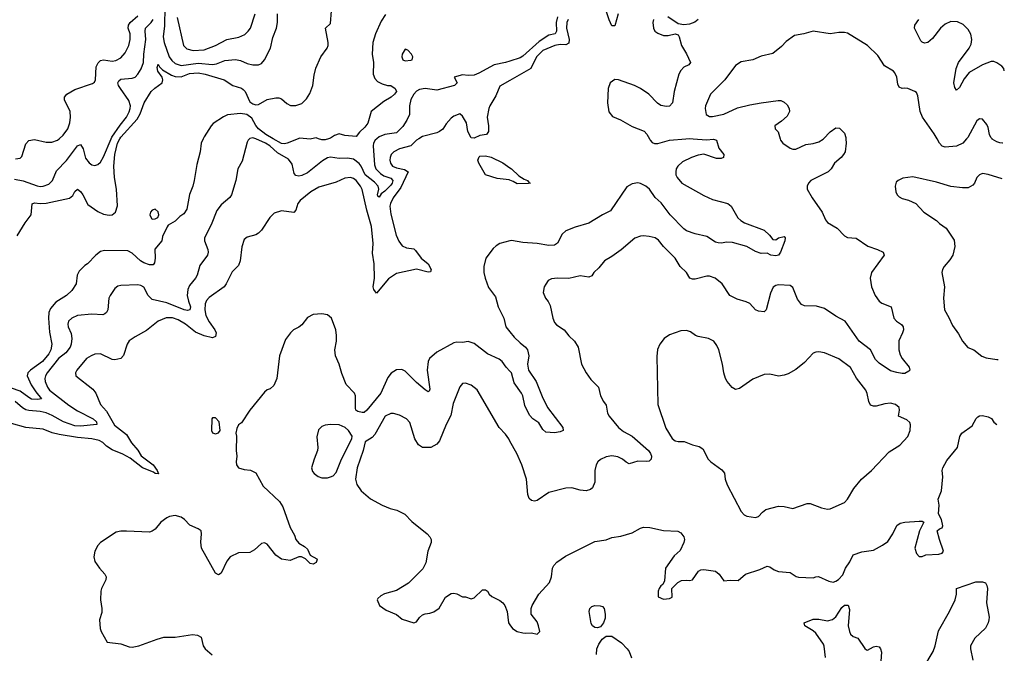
# Model space of a CAD drawing. Header units: inches. Extents: x 1839270 to 1929235, y 762242 to 910350.
# Tile 334 of 362: x 1916587 to 1923442, y 866418 to 870829. Entities that reach past the tile are written whole.
import ezdxf

# ---------------------------------------------------------------- set-up
doc = ezdxf.new("R2010")
doc.units = ezdxf.units.IN
doc.header["$MEASUREMENT"] = 0
for name, color, linetype in [('B9816', 7, 'Continuous'), ('B9817', 7, 'Continuous'), ('B9826', 7, 'Continuous'), ('B9827', 7, 'Continuous')]:
    doc.layers.add(name, color=color, linetype=linetype)

msp = doc.modelspace()

# ---------------------------------------------------------------- linework, layer by layer
at = {"layer": 'B9816', "color": 5}
for points, elevation in [([(1919365.2, 870000), (1919350.2, 869990), (1919310.1, 869949.9), (1919230, 869929.1), (1919191.2, 869908.8), (1919172.9, 869890), (1919165, 869870), (1919163.9, 869850), (1919168.1, 869830), (1919182.6, 869810), (1919210, 869798.5), (1919266.1, 869786.1), (1919292.4, 869770), (1919239.2, 869660.8), (1919187.5, 869590), (1919167.7, 869550), (1919163.3, 869530), (1919170, 869475.5), (1919208.2, 869328.2), (1919226.8, 869286.8), (1919250, 869255.5), (1919280.1, 869240.1), (1919330, 869234.2), (1919343.2, 869223.2), (1919383, 869170), (1919430.1, 869130), (1919452.1, 869090), (1919447.3, 869072.7), (1919430, 869072.3), (1919350, 869092.7), (1919210, 869061.9), (1919154.8, 869025.2), (1919070, 868925.1), (1919051.5, 868950), (1919047.6, 868970), (1919056.1, 869030), (1919055, 869130), (1919044.2, 869204.2), (1919047.6, 869270), (1919036.4, 869390), (1919003.4, 869503.4), (1918970, 869647), (1918959.5, 869670), (1918930, 869710.6), (1918910, 869724.4), (1918889.4, 869730.6), (1918850, 869725.3), (1918790, 869699), (1918670, 869663.8), (1918613.1, 869630), (1918539.6, 869570), (1918523.6, 869550), (1918510, 869502.9), (1918494.3, 869485.7), (1918410, 869498.6), (1918359, 869481), (1918328, 869452), (1918270, 869364.2), (1918250, 869343), (1918230, 869331.2), (1918170, 869316.2), (1918150, 869299.3), (1918132.4, 869247.6), (1918120.7, 869150), (1918110, 869118.4), (1918065.5, 869074.5), (1918025.2, 868990), (1918011.3, 868970), (1917905, 868895), (1917886.5, 868873.5), (1917876.9, 868850), (1917874.9, 868810), (1917882.6, 868770), (1917905.2, 868725.2), (1917945.4, 868670), (1917953.8, 868650), (1917950, 868624.2), (1917930, 868614.2), (1917870, 868627.8), (1917810, 868654.6), (1917740.2, 868710), (1917690, 868739.2), (1917650, 868752.8), (1917607.4, 868752.6), (1917550, 868729.8), (1917470, 868664.4), (1917390, 868622.3), (1917350, 868593.7), (1917334.4, 868570), (1917309, 868491), (1917290, 868469.4), (1917250, 868460.7), (1917230, 868463.6), (1917150, 868503.6), (1917110, 868499.7), (1917084, 868490), (1917053, 868470), (1916985.5, 868390), (1916976.3, 868370), (1916977.3, 868350), (1917096.3, 868256.3), (1917115.8, 868230), (1917149, 868150), (1917190, 868102.7), (1917247.2, 868007.2), (1917330, 867940.7), (1917364.4, 867884.4), (1917410, 867832.6), (1917433.3, 867793.3), (1917515.5, 867730), (1917544.9, 867690), (1917552.5, 867667.5), (1917530, 867669.8), (1917518.9, 867678.9), (1917441, 867710), (1917356.6, 867776.6), (1917305.4, 867805.4), (1917230, 867833.9), (1917190, 867861), (1917166.1, 867886.1), (1917140.4, 867900.4), (1917090, 867911.5), (1916990, 867920.1), (1916860.7, 867940.7), (1916813, 867953), (1916750, 867977.8), (1916630, 867989.9), (1916530, 868016.8)], 580), ([(1917863.8, 870000), (1917850.7, 869970), (1917844, 869910), (1917819.9, 869820.1), (1917801.6, 869710), (1917792.2, 869670), (1917768.7, 869611.3), (1917750, 869509), (1917730, 869478), (1917700.7, 869459.3), (1917670, 869426), (1917621.4, 869398.6), (1917613.7, 869386.3), (1917581.4, 869318.6), (1917577.3, 869290), (1917527.5, 869232.5), (1917530.4, 869169.6), (1917524.4, 869135.6), (1917516.7, 869123.3), (1917490, 869122), (1917450, 869136.5), (1917427.8, 869150), (1917370, 869204), (1917339.5, 869219.5), (1917178, 869222), (1917150, 869215.1), (1917117.1, 869190), (1917059.1, 869130), (1917041.4, 869118.6), (1917000.9, 869079.1), (1916986.9, 869050), (1916979.6, 868990), (1916950, 868943.5), (1916912.2, 868910), (1916837.4, 868862.6), (1916801.2, 868818.8), (1916790.1, 868790), (1916787.3, 868750), (1916793.2, 868653.2), (1916811.4, 868570), (1916803.9, 868530), (1916790, 868504), (1916746.3, 868450), (1916662.3, 868390), (1916643.5, 868370), (1916639.5, 868350), (1916666.2, 868286.2), (1916698.1, 868238.1), (1916738.4, 868190), (1916710, 868184.3), (1916670, 868188.1), (1916650, 868198.1), (1916590, 868243.2), (1916530, 868264.4)], 540), ([(1916550, 869718.1), (1916610, 869707.8), (1916708.5, 869671.5), (1916730, 869668.5), (1916750, 869670.2), (1916790, 869684.9), (1916816.1, 869710), (1916843.4, 869776.6), (1916911.7, 869848.3), (1916990, 869951.6), (1917010, 869961.3), (1917029, 869930), (1917045, 869865), (1917070, 869831.6), (1917090, 869818.9), (1917110, 869814.9), (1917130, 869820.3), (1917150, 869838), (1917170, 869874.3), (1917222.5, 870000)], 560), ([(1918187.6, 870000), (1918176.8, 869990), (1918170, 869975.8), (1918135, 869845), (1918104.4, 869790), (1918092.1, 869710), (1918060.8, 869610), (1918049.2, 869590.8), (1917990, 869540.7), (1917959.5, 869500.5), (1917919.3, 869400.7), (1917872.3, 869310), (1917872.3, 869290), (1917895.5, 869230), (1917898.5, 869210), (1917895.2, 869190), (1917841.2, 869118.8), (1917822, 869050), (1917811.3, 869030), (1917770, 868978.9), (1917756.3, 868950), (1917753.4, 868910), (1917761.3, 868870), (1917775.8, 868830), (1917771.9, 868808.1), (1917755, 868805), (1917730.8, 868809.2), (1917610, 868857.2), (1917510, 868880.3), (1917481.5, 868910), (1917450, 868967.3), (1917430, 868978.7), (1917410, 868983), (1917290, 868977.7), (1917270, 868973.5), (1917250, 868957.4), (1917216.9, 868910), (1917206.7, 868890), (1917200.3, 868810), (1917190.2, 868789.8), (1917179.1, 868780.9), (1917165.3, 868774.7), (1917090, 868779.8), (1916990, 868769.8), (1916950, 868752.1), (1916927.4, 868730), (1916921.5, 868710), (1916924.7, 868690), (1916944.4, 868644.4), (1916950.1, 868610.1), (1916945.1, 868570), (1916937.8, 868550), (1916909.1, 868510.9), (1916857.4, 868470), (1916777, 868370), (1916765.3, 868350), (1916761.8, 868330), (1916764.8, 868310), (1916780.6, 868270), (1916795.1, 868250), (1916930, 868145.7), (1916990, 868105), (1917098.2, 868050), (1917122, 868030), (1917124.9, 868010), (1917010, 867999.3), (1916970, 868001.7), (1916891.6, 868030), (1916813.7, 868073.7), (1916770, 868092.3), (1916730, 868102.4), (1916650, 868107.8), (1916630, 868113), (1916606.3, 868126.3), (1916554.3, 868170)], 560), ([(1916558.6, 869861.4), (1916590, 869864.9), (1916602.3, 869877.7), (1916630, 869964.9), (1916650, 869988.5), (1916690, 869996.1), (1916770, 869977.1), (1916810, 869976.3), (1916850, 869991.1), (1916860.5, 870000)], 580), ([(1916570, 869323.9), (1916625, 869415), (1916667.3, 869470), (1916673.9, 869546.1), (1916690, 869554.6), (1916730, 869549.5), (1916770, 869551.6), (1916932.9, 869587.1), (1916955.9, 869604.1), (1916970, 869634), (1916990, 869650.3), (1917010, 869632.9), (1917025.6, 869610), (1917062.3, 869542.3), (1917130, 869493.8), (1917170, 869475.5), (1917210, 869468.1), (1917230, 869471.4), (1917253.1, 869490), (1917266.9, 869533.1), (1917260.4, 869650), (1917246.4, 869730), (1917241.4, 869810), (1917248.3, 869890), (1917267.2, 869970), (1917283.8, 870000)], 540), ([(1919073.2, 870000), (1919060.6, 869990), (1919049.5, 869970), (1919047.5, 869950), (1919057.9, 869817.9), (1919067.2, 869790), (1919097.9, 869757.9), (1919122.7, 869742.7), (1919170, 869725.6), (1919184.2, 869710), (1919179.4, 869690), (1919170, 869675.9), (1919130, 869634.7), (1919103.9, 869616.1), (1919090, 869593.6), (1919080.4, 869600.4), (1919078.3, 869610), (1919088.1, 869650), (1919082.8, 869670), (1919057, 869697), (1918990.9, 869750), (1918963.1, 869810), (1918950, 869828.6), (1918910, 869857.2), (1918870, 869865.2), (1918810, 869863.4), (1918750, 869872.1), (1918730, 869868.4), (1918693.8, 869846.2), (1918590, 869762.6), (1918550, 869744), (1918530, 869740.7), (1918510, 869744.2), (1918498.2, 869758.2), (1918483.6, 869823.6), (1918457.7, 869857.7), (1918381.8, 869901.8), (1918328.8, 869950), (1918297.6, 869970), (1918231.3, 870000)], 560), ([(1918524.6, 870000), (1918450, 869969.9), (1918430, 869964.9), (1918410, 869966), (1918352.4, 870000)], 540), ([(1918618.9, 870000), (1918610, 869998), (1918586.9, 870000)], 540), ([(1918737.7, 870000), (1918713.1, 869993.1), (1918690, 869991.6), (1918668.2, 870000)], 540), ([(1920000, 869711.5), (1919993.8, 869713.8), (1919910, 869724), (1919830, 869749.8), (1919784.2, 869830), (1919777.4, 869850), (1919785.3, 869874.7), (1919790, 869879.1), (1919830, 869881), (1919868.9, 869871.1), (1919950, 869832.1), (1920000, 869797.2)], 580), ([(1920000, 869289.9), (1919930.2, 869269.8), (1919904.9, 869255.1), (1919884.2, 869235.8), (1919831.5, 869168.5), (1919817.7, 869110), (1919818.5, 869070), (1919826.5, 869030), (1919850, 868965.5), (1919899.2, 868899.2), (1919917.6, 868830), (1919956.9, 868750), (1919970.4, 868690), (1920000, 868655.1)], 620), ([(1920000, 868382.4), (1919973.8, 868410), (1919946.4, 868450), (1919925.4, 868465.4), (1919843.7, 868503.7), (1919750, 868574.1), (1919710, 868589.8), (1919670, 868582), (1919630, 868583.8), (1919610, 868579.3), (1919490, 868514.4), (1919440.7, 868470), (1919430, 868449.3), (1919424, 868390), (1919443, 868257), (1919437.7, 868242.3), (1919430, 868238.4), (1919410, 868253), (1919350, 868304.2), (1919270, 868382.3), (1919246.7, 868393.3), (1919210, 868391.5), (1919172.3, 868367.7), (1919150, 868338.7), (1919101.9, 868230), (1919003.8, 868110), (1918984.8, 868095.2), (1918970, 868093.7), (1918941.8, 868101.8), (1918928, 868110), (1918923.7, 868123.7), (1918924.7, 868210), (1918918.3, 868230), (1918859.7, 868290), (1918830, 868365.2), (1918811, 868430), (1918785.4, 868490), (1918780.5, 868530), (1918792.3, 868590), (1918792.6, 868630), (1918786.9, 868670), (1918756.9, 868750), (1918730, 868773.6), (1918690, 868781.3), (1918630, 868775.8), (1918590, 868755.8), (1918550, 868703.6), (1918530, 868687.8), (1918493.4, 868670), (1918472.7, 868650), (1918437.8, 868602.2), (1918395.3, 868490), (1918377.1, 868330), (1918356.5, 868283.5), (1918330, 868259.3), (1918310, 868252.3), (1918290, 868236), (1918188.9, 868111.1), (1918130, 868022), (1918111.1, 868008.9), (1918098, 867982), (1918091.3, 867950), (1918096, 867930), (1918093.4, 867830), (1918098, 867790), (1918093.4, 867750), (1918096.3, 867730), (1918111, 867710), (1918150, 867697.1), (1918193.8, 867693.8), (1918230, 867674), (1918280.8, 867580.8), (1918395.8, 867475.8), (1918417.9, 867437.9), (1918470, 867294), (1918499.9, 867239.9), (1918510, 867211.3), (1918530, 867184.7), (1918570, 867162), (1918590, 867142), (1918610, 867102), (1918656, 867076), (1918658, 867070), (1918650.7, 867049.3), (1918630, 867039), (1918610, 867044), (1918576, 867076), (1918549.3, 867089.3), (1918530, 867089.3), (1918470, 867063.7), (1918410, 867073.2), (1918370, 867101.2), (1918310, 867178), (1918290, 867186.6), (1918270, 867182), (1918221.1, 867138.9), (1918190, 867120.3), (1918110, 867118), (1918052.7, 867090), (1918030, 867059.7), (1917990, 866976), (1917970, 866964.5), (1917950, 866975.6), (1917851.6, 867150), (1917847.5, 867192.5), (1917853.3, 867250), (1917849.3, 867270), (1917830, 867284.5), (1917770.8, 867310.8), (1917733, 867350), (1917710, 867366.9), (1917670, 867376.8), (1917630, 867371), (1917610, 867361.7), (1917570.3, 867330), (1917530, 867281.6), (1917510, 867267.6), (1917490, 867261.6), (1917330, 867269.2), (1917290, 867269), (1917258, 867262), (1917150, 867189), (1917130, 867168.7), (1917110.6, 867129.4), (1917104, 867090), (1917110, 867058), (1917143, 867010), (1917179.1, 866970), (1917188, 866950), (1917186, 866930), (1917155.8, 866870), (1917152.2, 866850), (1917150.4, 866790), (1917159.3, 866730), (1917157.5, 866702.5), (1917142.8, 866650), (1917147.3, 866590), (1917154, 866570), (1917196, 866496), (1917290, 866484.9), (1917350, 866462.3), (1917370, 866460.3), (1917415.3, 866470), (1917542.7, 866517.3), (1917589.8, 866530.2), (1917670, 866530.2), (1917790, 866548.8), (1917825.1, 866545.1), (1917850.2, 866530.2), (1917863, 866470), (1917878, 866450), (1917926.3, 866406.3)], 620), ([(1920000, 867896), (1919992.4, 867910), (1919970, 867942.9), (1919924.5, 867990), (1919772.3, 868252.3), (1919730, 868283.7), (1919690, 868299), (1919670, 868297.2), (1919650, 868274), (1919603.6, 868156.4), (1919587.5, 868072.5), (1919556.1, 868010), (1919510, 867897), (1919490, 867873.6), (1919450.3, 867849.7), (1919390, 867851.6), (1919362.4, 867870), (1919337.3, 867910), (1919303.9, 868023.9), (1919280.9, 868050), (1919230, 868075.4), (1919190, 868086.6), (1919170, 868086.6), (1919131.4, 868068.6), (1919059.7, 867940.3), (1919040.3, 867919.7), (1918990.9, 867889.1), (1918979.1, 867830), (1918936.5, 867710), (1918924.2, 867630), (1918933.3, 867593.3), (1918963.8, 867550), (1919030, 867494.4), (1919110, 867450.4), (1919166, 867426), (1919213.5, 867413.5), (1919267.2, 867387.2), (1919316.2, 867336.2), (1919424, 867250), (1919442, 867230), (1919450.4, 867210), (1919450.4, 867190), (1919428.4, 867130), (1919413.2, 867046.8), (1919392.8, 867007.2), (1919293.8, 866906.2), (1919210, 866856.2), (1919127.5, 866832.5), (1919100.7, 866819.3), (1919079.6, 866800.4), (1919076, 866790), (1919090.8, 866750), (1919138.8, 866718.8), (1919210, 866688.9), (1919250, 866654.7), (1919330.9, 866629.1), (1919350, 866637.1), (1919370, 866667.3), (1919390, 866684.9), (1919410, 866693.4), (1919443.2, 866696.8), (1919470, 866706), (1919506.6, 866733.4), (1919552.1, 866807.9), (1919590, 866834.8), (1919610, 866836), (1919630, 866831), (1919670, 866811.3), (1919690, 866811), (1919730, 866798), (1919750, 866804.7), (1919810, 866858.8), (1919830, 866861), (1919844.7, 866850), (1919856, 866830), (1919873.2, 866813.2), (1919930, 866786), (1919951.3, 866770), (1919964.7, 866750), (1919981, 866710), (1919991, 866630), (1920000, 866617.1)], 640)]:
    msp.add_lwpolyline(points, dxfattribs=dict(at, elevation=elevation))
for points, elevation in [([(1917530, 869509.3), (1917510, 869503.7), (1917498, 869490), (1917493.4, 869470), (1917504.4, 869444.4), (1917510, 869440.7), (1917530, 869442.8), (1917549.2, 869450.8), (1917556, 869470), (1917551.4, 869491.4)], 540), ([(1917950, 868058), (1917930, 868058), (1917924.7, 868050), (1917921, 867970), (1917930, 867952), (1917950, 867946), (1917970, 867952), (1917982, 867970), (1917975.3, 868030)], 620), ([(1918750, 868011.6), (1918714, 868006), (1918690, 867996), (1918667, 867973), (1918655.2, 867924.8), (1918663, 867850), (1918660.5, 867830), (1918636.3, 867770), (1918618.8, 867710), (1918624.5, 867684.5), (1918636, 867670), (1918664.7, 867650), (1918690, 867640.5), (1918710, 867639.3), (1918730, 867639.3), (1918750, 867645.5), (1918770, 867653.4), (1918790, 867676), (1918826.3, 867770), (1918899, 867910), (1918902, 867930), (1918875.1, 867970), (1918852, 867990), (1918810, 868009.6)], 640)]:
    msp.add_lwpolyline(points, close=True, dxfattribs=dict(at, elevation=elevation))
at = {"layer": 'B9817', "color": 5}
for points, elevation in [([(1917283.8, 870000), (1917290, 870011.1), (1917403.5, 870136.5), (1917425.4, 870174.6), (1917453.6, 870250), (1917503.2, 870330), (1917526.9, 870353.1), (1917578.2, 870390), (1917583.4, 870410), (1917578, 870430), (1917548.9, 870471.1), (1917544.8, 870495.2), (1917550, 870519.3), (1917560.4, 870500.4), (1917580.1, 870480.1), (1917642.7, 870442.7), (1917670, 870432.5), (1917710, 870431.4), (1917770, 870454.6), (1917830, 870458.7), (1917877.1, 870450), (1918010.1, 870410.1), (1918070, 870370.2), (1918130, 870352), (1918143.7, 870343.7), (1918156.5, 870330), (1918190, 870258), (1918210, 870243.2), (1918230, 870236.9), (1918250, 870238.7), (1918310, 870272.4), (1918370, 870284), (1918390, 870284), (1918410, 870277.3), (1918446.4, 870246.4), (1918472.7, 870232.7), (1918510, 870230.5), (1918550, 870244.9), (1918582.7, 870277.3), (1918605.8, 870314.2), (1918626.9, 870370), (1918636.4, 870443.6), (1918648.4, 870491.6), (1918682.4, 870570), (1918727.3, 870630), (1918734, 870650), (1918734, 870670), (1918715.3, 870770), (1918750, 870802), (1918758, 870890)], 540), ([(1917596.5, 870916.5), (1917594.2, 870785.8), (1917586.1, 870710), (1917592.1, 870670), (1917627, 870570), (1917645.2, 870545.2), (1917670, 870524), (1917710, 870509.3), (1917830, 870526.1), (1917930, 870517.7), (1917957.6, 870522.4), (1918014.4, 870545.6), (1918090, 870551.7), (1918124.9, 870544.9), (1918170, 870523.9), (1918210, 870514.2), (1918250, 870515.8), (1918270, 870523.9), (1918291.5, 870548.5), (1918332.5, 870630), (1918350, 870704), (1918373.8, 870770), (1918380.5, 870810), (1918381.1, 870870)], 560), ([(1917684.2, 870844.2), (1917727.7, 870650), (1917750, 870627.1), (1917795, 870615), (1917870, 870618.7), (1917950.3, 870649.7), (1918030, 870690.1), (1918112.1, 870707.9), (1918153.1, 870726.9), (1918178.5, 870750), (1918192.8, 870770), (1918225.2, 870870)], 580), ([(1916860.5, 870000), (1916890, 870024.9), (1916921.9, 870070), (1916935, 870110), (1916941.4, 870150), (1916937.2, 870190), (1916898.9, 870270), (1916898.5, 870290), (1916914.7, 870310), (1916970, 870342.2), (1917094.3, 870385.7), (1917106.5, 870393.5), (1917114, 870410), (1917119.4, 870500.6), (1917132.2, 870527.8), (1917150, 870544.5), (1917170, 870549.4), (1917230, 870541.1), (1917255.2, 870544.8), (1917290, 870564.5), (1917320.7, 870599.3), (1917346.2, 870650), (1917355.5, 870690), (1917355.6, 870730), (1917342.9, 870770), (1917343.2, 870790), (1917356.2, 870810), (1917410, 870856.2)], 580), ([(1917222.5, 870000), (1917227.7, 870012.3), (1917285.2, 870094.8), (1917330.6, 870150), (1917350, 870186.4), (1917356.7, 870210), (1917358.3, 870230), (1917346.8, 870266.8), (1917287.9, 870350), (1917275.7, 870370), (1917270.9, 870390), (1917277.1, 870402.9), (1917290, 870414), (1917370, 870422.3), (1917390.6, 870429.4), (1917410, 870448.8), (1917432.4, 870487.6), (1917449.3, 870530.7), (1917451.4, 870590), (1917464.6, 870690), (1917459.5, 870750), (1917462.9, 870770), (1917503, 870810), (1917516.4, 870830)], 560), ([(1919133.7, 870866.3), (1919102.4, 870817.6), (1919063, 870730), (1919045.5, 870670), (1919040.7, 870590), (1919050.4, 870530.4), (1919048, 870450), (1919058.7, 870418.7), (1919077.6, 870397.6), (1919110, 870382.8), (1919148.4, 870371.6), (1919170.9, 870370.9), (1919202, 870350), (1919210.5, 870330), (1919197.3, 870310), (1919173.4, 870290), (1919120.9, 870259.1), (1919034, 870190), (1919010, 870109.4), (1918990, 870080.7), (1918953.3, 870046.7), (1918930, 870015.3), (1918850, 870023.7), (1918810, 870034.7), (1918777.7, 870022.3), (1918750, 870003.4), (1918737.7, 870000)], 540), ([(1920000, 870541), (1919970, 870531.4), (1919890, 870514.2), (1919783.9, 870456.1), (1919750, 870442.2), (1919710, 870439.5), (1919670, 870445.8), (1919611, 870430), (1919633, 870390), (1919614.4, 870370), (1919490, 870339.2), (1919410, 870349.9), (1919370, 870342.6), (1919350, 870330.4), (1919330.1, 870310), (1919310, 870273.3), (1919300.4, 870230), (1919301.5, 870170), (1919282.3, 870130), (1919253.7, 870086.3), (1919210, 870041.9), (1919130, 870029.2), (1919090, 870013.3), (1919073.2, 870000)], 560), ([(1920000, 870406), (1919930, 870365.3), (1919901.9, 870298.1), (1919859.3, 870230), (1919853.3, 870210), (1919842.3, 870150), (1919850.2, 870089.8), (1919850.2, 870050), (1919836, 870030), (1919790, 870022.4), (1919750, 870005.1), (1919730, 870006), (1919707.4, 870050), (1919698.4, 870110), (1919670, 870157.2), (1919650, 870173.2), (1919610, 870158), (1919590, 870142.7), (1919555.8, 870104.2), (1919532.4, 870067.6), (1919510.6, 870050), (1919490, 870040.4), (1919390, 870016.5), (1919365.2, 870000)], 580), ([(1918352.4, 870000), (1918301.5, 870030), (1918250, 870069.4), (1918230, 870092.1), (1918202.9, 870142.9), (1918169, 870169), (1918124.6, 870175.4), (1918033.8, 870166.2), (1918006.7, 870153.3), (1917934.4, 870105.6), (1917918.8, 870090), (1917870, 870014), (1917863.8, 870000)], 540), ([(1918231.3, 870000), (1918230, 870000.6), (1918210, 870005.9), (1918190, 870002.3), (1918187.6, 870000)], 560), ([(1918586.9, 870000), (1918535.6, 870004.4), (1918524.6, 870000)], 540), ([(1918668.2, 870000), (1918650, 870007), (1918618.9, 870000)], 540)]:
    msp.add_lwpolyline(points, dxfattribs=dict(at, elevation=elevation))
at = {"layer": 'B9817', "color": 5, "elevation": 560}
msp.add_lwpolyline([(1919270, 870622.7), (1919250.4, 870590), (1919247.2, 870570), (1919253.4, 870550), (1919270, 870542.3), (1919310, 870546.5), (1919319.3, 870550), (1919324.2, 870570), (1919314.6, 870590), (1919290, 870616.9)], close=True, dxfattribs=at)
at = {"layer": 'B9826', "color": 5}
for points, elevation in [([(1922339.3, 870000), (1922340.7, 869970), (1922334, 869910), (1922322.8, 869890), (1922306.8, 869870), (1922258.8, 869830), (1922237.3, 869790), (1922214.8, 869770), (1922095.5, 869710), (1922079.3, 869690), (1922070.4, 869670), (1922070.4, 869650), (1922103.1, 869590), (1922174, 869490), (1922196, 869436), (1922210, 869416.3), (1922278.5, 869378.5), (1922330, 869324.9), (1922350, 869313.4), (1922410, 869308.2), (1922492.4, 869252.4), (1922558.8, 869230), (1922597.3, 869210), (1922604.9, 869190), (1922517, 869070), (1922507.2, 869030), (1922517, 868970), (1922542.6, 868910), (1922570, 868870.4), (1922590, 868855.3), (1922653, 868830), (1922672.4, 868750), (1922690.2, 868730.2), (1922726.8, 868706.8), (1922738, 868690), (1922739.6, 868670), (1922734, 868650), (1922707, 868593), (1922707, 868530), (1922716.2, 868496.2), (1922730, 868470.4), (1922779.5, 868410), (1922783.8, 868390), (1922777.5, 868382.5), (1922750, 868366), (1922730, 868364.8), (1922692.9, 868372.9), (1922650, 868385.1), (1922570, 868438.3), (1922543.9, 868463.9), (1922511.2, 868531.2), (1922431.8, 868591.8), (1922334.2, 868730), (1922270, 868765.7), (1922190, 868818.4), (1922133.6, 868833.6), (1922050, 868837.8), (1922030, 868846), (1922003.1, 868883.1), (1921970, 868965.1), (1921950, 868978.7), (1921870, 868982.4), (1921850, 868978.4), (1921833.3, 868966.7), (1921813.9, 868926.1), (1921784.9, 868810), (1921770, 868796.3), (1921730, 868799.1), (1921709.8, 868809.8), (1921670, 868853), (1921645.2, 868865.2), (1921582.7, 868882.7), (1921531.5, 868910), (1921476.4, 868990), (1921429.4, 869030), (1921390, 869043.5), (1921370, 869042.6), (1921290, 869022.6), (1921270, 869023), (1921253.2, 869030), (1921229.6, 869070), (1921185.6, 869110), (1921151.2, 869170), (1921069.6, 869250), (1921035.3, 869295.3), (1921010, 869309.6), (1920970, 869319.7), (1920930, 869324.2), (1920910, 869321.6), (1920870, 869307), (1920774, 869226), (1920710, 869179.7), (1920659.1, 869150), (1920618.6, 869101.4), (1920583, 869070), (1920570, 869046), (1920550, 869037), (1920490, 869045.1), (1920410, 869028.2), (1920330.3, 869029.7), (1920290, 869024.5), (1920267.1, 869012.9), (1920250, 868989), (1920239.1, 868970), (1920230.7, 868930), (1920247.3, 868890), (1920266.6, 868866.6), (1920280.4, 868840.4), (1920297.6, 868750), (1920310, 868720.7), (1920324.8, 868704.8), (1920377.1, 868670), (1920410, 868628), (1920450.4, 868590), (1920474.9, 868550), (1920498.4, 868430), (1920530.4, 868370), (1920563.8, 868323.8), (1920617.3, 868270), (1920630.9, 868210.9), (1920651, 868170), (1920670, 868144.7), (1920679.5, 868090), (1920690.3, 868070), (1920756.5, 867990), (1920790, 867962), (1920850, 867929), (1920965.5, 867830), (1920978.6, 867810), (1920984.9, 867790), (1920982.4, 867770), (1920970, 867756.2), (1920950, 867752.8), (1920890, 867756.4), (1920830, 867737.4), (1920810, 867747.6), (1920784.7, 867770), (1920750, 867785), (1920710, 867792.8), (1920670, 867786.8), (1920630, 867766.2), (1920611.6, 867750), (1920600.9, 867730), (1920591.5, 867690), (1920591.7, 867608.3), (1920574.9, 867570), (1920561.1, 867558.9), (1920530, 867549.6), (1920490, 867553.6), (1920429.7, 867569.7), (1920390, 867568), (1920270, 867538.4), (1920190, 867482.4), (1920170, 867477.6), (1920150, 867480.9), (1920134.9, 867494.9), (1920124.1, 867524.1), (1920115.8, 867630), (1920082.6, 867730), (1920047.9, 867807.9), (1920000, 867896)], 640), ([(1921276.1, 870000), (1921367.8, 869992.2), (1921416.4, 869996.4), (1921437.1, 869990), (1921454.6, 869934.6), (1921488, 869890), (1921486.8, 869870), (1921470, 869862.4), (1921436.9, 869863.1), (1921350, 869892.4), (1921310, 869885.2), (1921264.4, 869870), (1921200.5, 869839.5), (1921168.9, 869810), (1921158.3, 869790), (1921154.3, 869770), (1921156, 869750), (1921164.2, 869730), (1921196.4, 869690), (1921350, 869605.4), (1921410, 869578), (1921516.4, 869550), (1921539.5, 869530), (1921585.8, 869450), (1921607.6, 869430), (1921634.1, 869414.1), (1921770, 869362.7), (1921807, 869330), (1921830, 869298.8), (1921850, 869297.3), (1921869.7, 869310.3), (1921910, 869318.8), (1921916.3, 869310), (1921912.7, 869290), (1921883, 869210), (1921870.6, 869190), (1921850, 869184.2), (1921815.3, 869190), (1921790, 869202.7), (1921750, 869200.9), (1921710, 869215.6), (1921650, 869249.8), (1921550, 869277.3), (1921510, 869280.5), (1921470, 869273.6), (1921450, 869275.1), (1921430, 869281.3), (1921370, 869319.7), (1921290, 869338), (1921230, 869359.8), (1921210, 869372), (1921116.5, 869470), (1921053.4, 869553.4), (1921012.1, 869592.1), (1920970.7, 869650), (1920946.3, 869670), (1920910, 869688.7), (1920890, 869692.3), (1920850, 869686.9), (1920814.4, 869665.6), (1920701, 869499), (1920643.6, 869470), (1920550, 869412), (1920454.3, 869385.7), (1920390, 869359.3), (1920363.8, 869336.2), (1920330, 869274.3), (1920310, 869258.7), (1920270, 869256.2), (1920189.8, 869269.8), (1920090, 869278), (1920010, 869292.8), (1920000, 869289.9)], 620), ([(1920970.7, 870000), (1920976.4, 869990), (1920990, 869974.9), (1921006.8, 869966.8), (1921030, 869967.1), (1921109.9, 869990.1), (1921224.4, 870000)], 620), ([(1921880.3, 870000), (1921882.8, 869990), (1921901, 869970), (1921950, 869934.8), (1921970, 869927.7), (1921990, 869927.3), (1922061, 869959), (1922110, 869966.4), (1922150, 869978.4), (1922181.7, 869998.3), (1922183.4, 870000)], 640), ([(1923178.5, 870000), (1923154, 869970), (1923110, 869947.8), (1923030, 869940.5), (1923010, 869949.5), (1922990, 869969.5), (1922973.4, 870000)], 640), ([(1923431.3, 869969.1), (1923430, 869968.6), (1923410, 869971), (1923390, 869978), (1923358.3, 869998.3), (1923356.7, 870000)], 640), ([(1920000, 869797.2), (1920010.3, 869790), (1920062, 869742), (1920099, 869719), (1920122.8, 869710), (1920133.7, 869693.7), (1920142, 869690), (1920130, 869688.9), (1920050, 869686.2), (1920023.1, 869703.1), (1920000, 869711.5)], 580), ([(1923426.1, 869721.8), (1923330, 869752.3), (1923290, 869758), (1923270, 869749.2), (1923250.5, 869729.5), (1923233.4, 869690), (1923223.1, 869676.9), (1923190, 869659.5), (1923150, 869658.4), (1923070, 869667.6), (1922970, 869698.7), (1922805.8, 869734.2), (1922734.4, 869725.6), (1922702, 869710), (1922690, 869698), (1922681, 869670), (1922686.8, 869630), (1922696, 869610), (1922710, 869596), (1922730, 869584), (1922773.7, 869573.7), (1922824.7, 869550), (1922882, 869490), (1922970, 869431.3), (1922990, 869411.3), (1923038, 869378), (1923093.1, 869293.1), (1923097, 869250), (1923083.1, 869190), (1923063.4, 869156.6), (1923022, 869110), (1923010.7, 869090), (1923006.8, 869070), (1923024.4, 868970), (1923018.7, 868890), (1923025.3, 868810), (1923056.3, 868756.3), (1923080.3, 868700.3), (1923122.8, 868642.8), (1923150.7, 868590), (1923188.1, 868548.1), (1923230, 868530.7), (1923286.3, 868486.3), (1923315.8, 868475.8), (1923390, 868462.6), (1923399.8, 868463.3)], 660), ([(1920000, 868655.1), (1920030, 868619.6), (1920070, 868578.9), (1920108.2, 868548.2), (1920122.6, 868530), (1920132.6, 868490), (1920122.9, 868430), (1920130.2, 868390), (1920183.2, 868310), (1920225.1, 868205.1), (1920261.7, 868130), (1920368, 867990), (1920370.3, 867969.7), (1920350, 867960.5), (1920310, 867952.3), (1920250, 867958), (1920230, 867976), (1920201.4, 868021.4), (1920159.5, 868050), (1920136.6, 868076.6), (1920104.3, 868144.3), (1920089.9, 868210), (1920081, 868230), (1920030, 868301), (1920011.8, 868370), (1920000, 868382.4)], 620), ([(1920000, 866617.1), (1920018.8, 866590), (1920050, 866570.6), (1920090, 866560.7), (1920110, 866557.3), (1920150, 866561), (1920190, 866552), (1920208, 866570), (1920199, 866610), (1920190, 866638), (1920148.7, 866690), (1920148, 866730), (1920155.3, 866750), (1920202, 866830), (1920276.4, 866910), (1920288.2, 866950), (1920295.1, 867010), (1920305.1, 867030), (1920327.2, 867052.8), (1920386.4, 867093.6), (1920590, 867195.5), (1920670, 867208.4), (1920710, 867223.1), (1920772.8, 867232.8), (1920850, 867257.7), (1920909.8, 867290.2), (1920930, 867295.2), (1920974.2, 867294.2), (1921070, 867273.7), (1921168.7, 867268.7), (1921190, 867257.1), (1921210.3, 867230), (1921214.6, 867210), (1921211.3, 867188.7), (1921185.3, 867134.8), (1921143.9, 867096.1), (1921082, 867010), (1921076.9, 866923.1), (1921063.6, 866896.4), (1921050, 866888), (1921038, 866870), (1921031.3, 866850), (1921032, 866812), (1921070, 866796), (1921110, 866798.8), (1921128.7, 866810), (1921128, 866870), (1921169.3, 866910.7), (1921195.5, 866924.5), (1921230, 866927.3), (1921250, 866924), (1921270, 866930.7), (1921312.3, 866990), (1921330, 867000.3), (1921350, 867002.6), (1921431, 866990), (1921457.3, 866970), (1921490, 866922.8), (1921532.5, 866927.5), (1921590, 866924.9), (1921639.5, 866970), (1921738.9, 867001.1), (1921790, 867024.4), (1921810, 867019.5), (1921839.1, 866999.1), (1921870, 866988.1), (1921950, 866980.4), (1921992.9, 866952.9), (1922008.1, 866948.1), (1922110, 866943.8), (1922128.5, 866951.5), (1922147.6, 866952.4), (1922220, 866920), (1922250, 866913.6), (1922270, 866920.1), (1922287.8, 866932.2), (1922316.8, 866963.2), (1922335.6, 867010), (1922366.3, 867053.7), (1922390, 867103.1), (1922450, 867124.9), (1922530, 867135.8), (1922592.7, 867170), (1922630, 867197.3), (1922666.6, 867250), (1922692.9, 867307.1), (1922716.5, 867323.5), (1922749.3, 867330.7), (1922850, 867338.8), (1922870, 867338), (1922882, 867330), (1922850.8, 867270), (1922818.8, 867150), (1922830, 867112), (1922850, 867091.3), (1922870, 867091.3), (1922896.5, 867103.5), (1922987.1, 867107.1), (1923010, 867116.3), (1923018.7, 867130), (1922989.7, 867210), (1922975.3, 867270), (1922990, 867284.7), (1923008.4, 867291.6), (1923013.6, 867306.4), (1923004, 867350), (1922984, 867390), (1922989.2, 867450), (1922982, 867490), (1923004, 867550), (1923012.9, 867647.1), (1923009.7, 867690), (1923013.6, 867710), (1923040.8, 867759.2), (1923116, 867850), (1923132.5, 867927.5), (1923145.2, 867950), (1923218.6, 868001.4), (1923246.5, 868053.5), (1923256.6, 868063.4), (1923269.6, 868070.4), (1923290, 868073), (1923330, 868064), (1923352.3, 868052.3), (1923370, 868026), (1923390, 868011), (1923390.4, 868010.9)], 640), ([(1922875.1, 866310), (1922945.4, 866430), (1922959.7, 866470), (1922984.4, 866575.6), (1923061.3, 866710), (1923098.7, 866790), (1923109.6, 866830), (1923109.2, 866870), (1923244.2, 866915.8), (1923290, 866916.4), (1923310, 866907.7), (1923321.3, 866890), (1923325.7, 866870), (1923318.5, 866770), (1923335.3, 866670), (1923334.3, 866650), (1923330, 866629.3), (1923310, 866594), (1923236.7, 866523.3), (1923206.7, 866470), (1923205.6, 866450), (1923222.6, 866370)], 620), ([(1922196.5, 866390), (1922188.4, 866468.5), (1922182.6, 866482.6), (1922130, 866557.4), (1922110, 866575.4), (1922052.7, 866610), (1922049, 866630), (1922110, 866656.5), (1922150, 866656.2), (1922210, 866645.2), (1922246.2, 866653.8), (1922268.7, 866671.3), (1922310, 866736.4), (1922330, 866752.2), (1922353.8, 866753.8), (1922363.4, 866723.4), (1922354.7, 866610), (1922363.1, 866570), (1922371.8, 866551.8), (1922390, 866535.5), (1922422.4, 866522.4), (1922470, 866450.7), (1922483.1, 866443.1), (1922490, 866440.5), (1922530, 866462.4), (1922550, 866468.2), (1922570, 866464), (1922580.5, 866450), (1922586.9, 866426.9), (1922579.5, 866330)], 620), ([(1920602.3, 866410), (1920605.3, 866450), (1920618, 866482), (1920642.6, 866517.4), (1920670, 866536.3), (1920710, 866537.1), (1920775.8, 866490), (1920816.5, 866450), (1920830.3, 866430), (1920846.8, 866386.8)], 620)]:
    msp.add_lwpolyline(points, dxfattribs=dict(at, elevation=elevation))
for points, elevation in [([(1921230, 868665.1), (1921190, 868664), (1921110, 868635.1), (1921073, 868610), (1921042.4, 868570), (1921027.5, 868532.5), (1921023.4, 868483.4), (1921028.7, 868150), (1921084.8, 867984.8), (1921130, 867913), (1921150, 867897.6), (1921170, 867892.2), (1921213.5, 867893.5), (1921270, 867870.5), (1921318, 867858), (1921342, 867842), (1921381, 867770), (1921398.8, 867750), (1921475.2, 867695.2), (1921493.2, 867673.2), (1921499.1, 867630), (1921512.4, 867590), (1921610, 867404.9), (1921630, 867382.3), (1921650, 867371.8), (1921710, 867362.6), (1921730, 867370.3), (1921758.6, 867401.4), (1921781.3, 867418.7), (1921870, 867441.5), (1921910, 867440.8), (1921970, 867426), (1922070, 867460.7), (1922090, 867460.7), (1922170, 867430.6), (1922210, 867420.7), (1922230, 867424), (1922330, 867468), (1922350, 867490.7), (1922393.9, 867566.1), (1922447.6, 867630), (1922517, 867690), (1922639.5, 867820.5), (1922713.4, 867866.6), (1922770, 867927.3), (1922787, 867970), (1922789.5, 868009.5), (1922784.5, 868024.5), (1922763.3, 868043.3), (1922706, 868070), (1922711.8, 868110), (1922709.4, 868130), (1922685.2, 868150), (1922650, 868160.5), (1922610, 868154.8), (1922550, 868138), (1922530, 868137.6), (1922510, 868146.6), (1922498, 868170), (1922487.2, 868227.2), (1922477.4, 868250), (1922412.9, 868332.9), (1922370, 868407.6), (1922290, 868468), (1922190, 868509.6), (1922150, 868517), (1922130, 868515.1), (1922110, 868506.6), (1922050, 868442), (1921990, 868394.5), (1921936.7, 868363.3), (1921910, 868353.6), (1921870, 868347.6), (1921810, 868360.9), (1921770, 868359.3), (1921690, 868327), (1921598.3, 868261.7), (1921570, 868255.1), (1921548, 868268), (1921511.8, 868310), (1921500.5, 868330), (1921488, 868370), (1921480.7, 868430), (1921453.3, 868530), (1921440.1, 868560.1), (1921419.3, 868590), (1921382, 868610), (1921310, 868622.9), (1921291.3, 868631.3), (1921257, 868657)], 660), ([(1920610, 866594.7), (1920590, 866596.9), (1920574, 866610), (1920565.8, 866625.8), (1920551.5, 866710), (1920556.2, 866730), (1920570, 866743.8), (1920590, 866750.4), (1920628.1, 866748.1), (1920643.5, 866743.5), (1920656, 866730), (1920663.8, 866690), (1920663, 866663), (1920650.3, 866629.7), (1920630, 866602.9)], 620)]:
    msp.add_lwpolyline(points, close=True, dxfattribs=dict(at, elevation=elevation))
at = {"layer": 'B9827', "color": 5}
for points, elevation in [([(1920752.4, 870870), (1920730, 870786), (1920710, 870786.6), (1920690, 870828), (1920650, 870956)], 580), ([(1920330.8, 870850), (1920320.7, 870810), (1920323.6, 870750), (1920314.5, 870730), (1920270, 870721.4), (1920202.7, 870677.3), (1920090, 870575), (1920070, 870563.4), (1920000, 870541)], 560), ([(1920405.9, 870830), (1920396, 870810), (1920392.9, 870770), (1920412.9, 870690), (1920410, 870664.7), (1920390, 870655), (1920350, 870656), (1920313.4, 870650), (1920230, 870614.9), (1920184.8, 870570), (1920144.6, 870490), (1920000, 870406)], 580), ([(1920998.9, 870830), (1920995.6, 870810), (1920999.6, 870770), (1921008.9, 870750), (1921030, 870734.6), (1921070, 870718.7), (1921102, 870718), (1921150, 870731), (1921170, 870724.7), (1921178.8, 870710), (1921195.5, 870650), (1921230, 870590.8), (1921257.3, 870530), (1921245.5, 870514.5), (1921210, 870497.6), (1921190, 870476.2), (1921175.6, 870450), (1921142.7, 870330), (1921130.8, 870249.2), (1921110, 870227.8), (1921090, 870223.7), (1921051.3, 870231.3), (1921027.7, 870247.7), (1920966.3, 870310), (1920909.6, 870350), (1920867.3, 870370), (1920756, 870410), (1920730, 870412.3), (1920698.4, 870390), (1920684.4, 870350), (1920678, 870250), (1920687.5, 870187.5), (1920715.1, 870155.1), (1920770, 870132), (1920850, 870084.9), (1920933.8, 870053.8), (1920952.3, 870032.3), (1920970.7, 870000)], 620), ([(1921310.4, 870830), (1921287.1, 870812.9), (1921250, 870797), (1921210, 870792.3), (1921170, 870801.2), (1921099.3, 870850)], 620), ([(1923441.8, 870473.2), (1923438.7, 870490), (1923425.4, 870505.4), (1923390, 870529.8), (1923370, 870538.4), (1923350, 870538.4), (1923290, 870513.8), (1923198.1, 870461.9), (1923162.1, 870417.9), (1923130, 870356), (1923110, 870339.5), (1923097.4, 870357.4), (1923091.1, 870390), (1923106, 870490), (1923123.2, 870530), (1923196.8, 870630), (1923210, 870658), (1923215.4, 870690), (1923207.6, 870727.6), (1923190, 870759.7), (1923154.7, 870794.7), (1923114.9, 870814.9), (1923070, 870816.4), (1923030, 870798.9), (1922998, 870770), (1922942.5, 870697.5), (1922910, 870671.1), (1922886.1, 870666.1), (1922870, 870671.6), (1922861.4, 870681.4), (1922815.8, 870770), (1922818.5, 870790), (1922847.1, 870830)], 620), ([(1922973.4, 870000), (1922954.6, 870034.6), (1922872.6, 870150), (1922856.4, 870190), (1922839.7, 870299.7), (1922830, 870321.2), (1922819, 870330), (1922770.8, 870349.2), (1922750, 870352.3), (1922730, 870349.3), (1922710, 870359), (1922701.2, 870381.2), (1922694, 870430), (1922678.8, 870458.8), (1922669.3, 870470), (1922608.7, 870508.7), (1922560.7, 870580.7), (1922489.6, 870650), (1922350, 870736.2), (1922330, 870740.7), (1922290, 870740.5), (1922230, 870729.7), (1922110, 870748.2), (1922046, 870730), (1921980, 870720), (1921922.1, 870677.9), (1921890, 870641.7), (1921830, 870594), (1921750, 870575.1), (1921690, 870549.7), (1921610, 870535.1), (1921570.5, 870510), (1921497, 870410), (1921395.8, 870310), (1921362, 870230), (1921358.7, 870210), (1921366.7, 870170), (1921390, 870154), (1921410, 870155.6), (1921490, 870171.1), (1921584.6, 870215.4), (1921670, 870236.6), (1921750, 870251.3), (1921866.7, 870266.7), (1921885.3, 870265.3), (1921910, 870253.7), (1921930, 870235.8), (1921944.9, 870210), (1921947.4, 870190), (1921930, 870157.6), (1921890, 870122), (1921844.9, 870090), (1921847.3, 870070), (1921868.2, 870048.2), (1921880.3, 870000)], 640), ([(1923356.7, 870000), (1923347.1, 870010), (1923338, 870030), (1923330, 870079), (1923320.1, 870100.1), (1923290, 870136), (1923270, 870139.3), (1923250, 870126), (1923186.7, 870010), (1923178.5, 870000)], 640), ([(1922183.4, 870000), (1922230, 870047.3), (1922270, 870076), (1922293.7, 870073.7), (1922330, 870038), (1922338.8, 870010), (1922339.3, 870000)], 640), ([(1921224.4, 870000), (1921250, 870002.2), (1921276.1, 870000)], 620)]:
    msp.add_lwpolyline(points, dxfattribs=dict(at, elevation=elevation))

doc.saveas('drawing.dxf')
